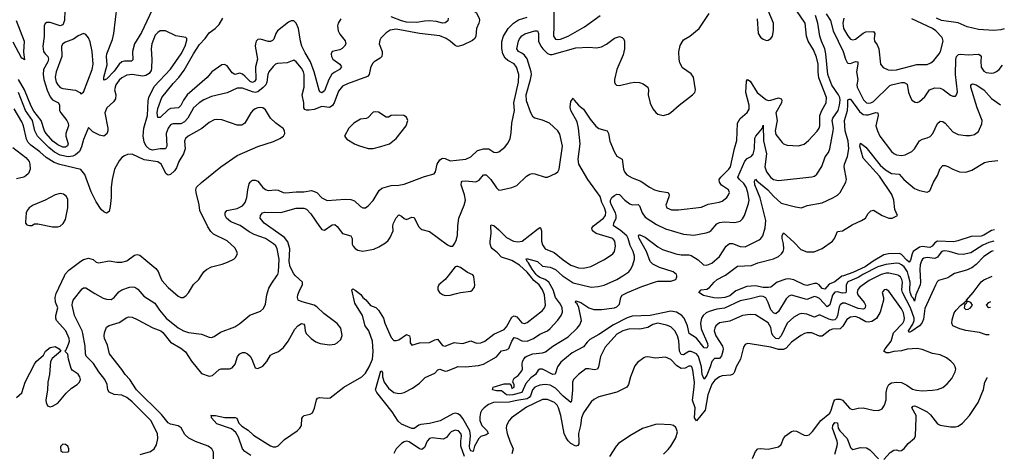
# Model space of a CAD drawing. Header units: inches. Extents: x 1694797 to 1849917, y 907313 to 1017959.
# Tile 603 of 656: x 1836594 to 1844271, y 928614 to 931998. Entities that reach past the tile are written whole.
import ezdxf

# ---------------------------------------------------------------- set-up
doc = ezdxf.new("R2010")
doc.units = ezdxf.units.IN
doc.header["$MEASUREMENT"] = 0
for name, color, linetype in [('B8932', 7, 'Continuous'), ('B8933', 7, 'Continuous'), ('B8942', 7, 'Continuous'), ('B8943', 7, 'Continuous')]:
    doc.layers.add(name, color=color, linetype=linetype)

msp = doc.modelspace()

# ---------------------------------------------------------------- linework, layer by layer
at = {"layer": 'B8932', "color": 5}
for points, elevation in [([(1836570, 929051), (1836610, 929086.8), (1836635.1, 929170), (1836710, 929311), (1836722.7, 929330), (1836779.3, 929380.7), (1836794, 929410), (1836830, 929441), (1836870, 929446.8), (1836901, 929430), (1836914, 929410), (1836847.1, 929352.9), (1836834.8, 929330), (1836824.9, 929230), (1836813.4, 929170), (1836810.4, 929110), (1836797.3, 929030), (1836799.1, 929010), (1836810, 928984.7), (1836830, 928976), (1836850, 928981), (1836890, 929006.8), (1836956.6, 929083.4), (1836998.4, 929121.6), (1837040.9, 929150), (1837059.6, 929170), (1837067, 929190), (1837063.7, 929210), (1837050, 929232.7), (1837003.2, 929263.2), (1836995.5, 929275.5), (1836974.5, 929350), (1836969, 929389), (1836946, 929410), (1836957.2, 929422.8), (1836975.3, 929464.7), (1836980.7, 929490), (1836978.4, 929510), (1836953, 929570), (1836880.5, 929650), (1836874.7, 929670), (1836876.3, 929690), (1836890.9, 929750), (1836872.7, 929792.7), (1836869.7, 929829.7), (1836877.7, 929862.3), (1836942.7, 930000)], 760), ([(1837533.9, 928606.1), (1837612.6, 928627.4), (1837642.7, 928650), (1837659.7, 928680.3), (1837671.3, 928728.7), (1837668.4, 928770), (1837617.1, 928870), (1837470, 929017), (1837430, 929049.8), (1837390, 929067.2), (1837330, 929073.5), (1837291.6, 929091.6), (1837279.7, 929110), (1837276.8, 929150), (1837256.5, 929190), (1837209.9, 929250), (1837170, 929315.7), (1837112.2, 929372.2), (1837106.2, 929390), (1837103.1, 929450), (1837087.2, 929550), (1837081.4, 929570), (1837021.8, 929690), (1837004, 929770), (1837004.1, 929790), (1837011.5, 929810), (1837081.3, 929898.7), (1837090, 929905.5), (1837110, 929904.5), (1837179.9, 929859.9), (1837245.1, 929825.1), (1837270, 929817.5), (1837305.9, 929814.1), (1837330, 929828.9), (1837366.7, 929873.3), (1837390, 929888.6), (1837450, 929910.1), (1837470, 929913.7), (1837491, 929911), (1837515.3, 929895.3), (1837561.1, 929841.1), (1837646.2, 929786.2), (1837682.7, 929730), (1837736.8, 929670), (1837830, 929592.5), (1837870, 929569.4), (1837910, 929555.7), (1838010, 929544.6), (1838070, 929520.3), (1838090, 929518.7), (1838110, 929525.3), (1838160.3, 929559.7), (1838270, 929602), (1838310, 929627.7), (1838387.2, 929692.8), (1838470, 929723.1), (1838495.5, 929744.5), (1838510, 929778), (1838521.3, 929850), (1838537.2, 929902.8), (1838558.4, 929941.6), (1838599, 930000)], 740), ([(1838103.8, 928570), (1838104.5, 928624.5), (1838090.4, 928650.4), (1838063, 928670), (1837965.2, 928705.2), (1837912.5, 928732.5), (1837881.6, 928761.6), (1837852.7, 928812.7), (1837830, 928829.1), (1837770, 928840.5), (1837750, 928852), (1837698.1, 928918.1), (1837505, 929110), (1837452.8, 929190), (1837415.1, 929230), (1837389.1, 929269.1), (1837293, 929390), (1837278.3, 929458.3), (1837256, 929510), (1837252.7, 929530), (1837253.6, 929553.6), (1837270, 929598.8), (1837290, 929611.3), (1837370, 929634.9), (1837430, 929674.9), (1837442, 929678), (1837470, 929675.3), (1837510, 929659.5), (1837632.8, 929592.8), (1837694.4, 929570), (1837710, 929557), (1837770, 929482.7), (1837850, 929434), (1837885.5, 929405.5), (1837933.6, 929333.6), (1838010, 929237.8), (1838070, 929216), (1838097.4, 929222.6), (1838150, 929268.7), (1838165.6, 929274.4), (1838230, 929272.9), (1838250, 929280.3), (1838272.4, 929310), (1838291.6, 929368.4), (1838309.6, 929390), (1838330, 929399.6), (1838350, 929400.8), (1838370, 929391.3), (1838390, 929372.9), (1838404.5, 929350), (1838430, 929280.7), (1838450, 929277.1), (1838490, 929295.3), (1838521.4, 929330), (1838550, 929378.9), (1838568.3, 929391.7), (1838612.1, 929407.9), (1838650, 929441.1), (1838685.7, 929490), (1838738, 929582), (1838762.7, 929610), (1838790, 929627.3), (1838810, 929621), (1838814.6, 929614.6), (1838819.5, 929570), (1838827, 929550), (1838866, 929510), (1838902.9, 929482.9), (1838936, 929470), (1839010, 929459.7), (1839050, 929465.3), (1839070, 929476.9), (1839096.6, 929503.4), (1839107.2, 929532.8), (1839096.3, 929590), (1839070, 929627.3), (1838965.2, 929705.2), (1838910, 929756.3), (1838889.3, 929770), (1838795.8, 929795.8), (1838766, 929810), (1838760.5, 929830), (1838762.7, 929850), (1838776.8, 929890), (1838797.4, 929930), (1838798.7, 929950), (1838745.3, 930000)], 720), ([(1837685.7, 930000), (1837702, 929962), (1837750, 929908.4), (1837830, 929840.7), (1837850, 929830.7), (1837869.3, 929830.7), (1837890, 929842.8), (1837910, 929866.8), (1837949.6, 929930.4), (1837990, 929970.7), (1838009.6, 930000)], 760), ([(1839934.5, 930000), (1839910.3, 929969.7), (1839862.8, 929930), (1839854, 929910), (1839854.8, 929890), (1839866.8, 929870), (1839890, 929853.4), (1839910, 929846.7), (1839950, 929848.8), (1840000, 929861.2)], 720), ([(1838396, 928596), (1838349.7, 928629.7), (1838330.4, 928650), (1838299.2, 928739.2), (1838277.8, 928777.8), (1838244.4, 928804.4), (1838130, 928844.3), (1838088.7, 928890), (1838087.8, 928907.8), (1838084, 928910), (1838121, 928910), (1838194.1, 928894.1), (1838274.7, 928894.7), (1838287.6, 928887.6), (1838303, 928850), (1838325.7, 928825.7), (1838373.7, 928793.7), (1838416.6, 928756.6), (1838550, 928673.4), (1838570, 928664.7), (1838590, 928663.6), (1838610, 928671.5), (1838658.4, 928721.6), (1838757.9, 928790), (1838777.2, 928810), (1838789.9, 928830), (1838794.3, 928885.7), (1838800.2, 928899.8), (1838810.7, 928909.3), (1838859.6, 928920.4), (1838877.4, 928930), (1838893.4, 928966.6), (1838907.6, 929032.4), (1838916.1, 929043.9), (1838930, 929050.2), (1838990, 929043.5), (1839013.3, 929046.7), (1839121.1, 929130), (1839262.2, 929210), (1839290, 929240.2), (1839319.4, 929290), (1839345.1, 929350), (1839349.9, 929409.9), (1839344.3, 929490), (1839315.7, 929570), (1839288.5, 929610), (1839267.4, 929690), (1839205.9, 929785.9), (1839183, 929890), (1839190, 929898.4), (1839210, 929888.5), (1839253.4, 929853.4), (1839270, 929830.4), (1839292.8, 929812.8), (1839330, 929768.5), (1839370, 929751.8), (1839390, 929730.4), (1839429.4, 929669.4), (1839440.9, 929630), (1839490, 929518.4), (1839510, 929494.9), (1839530, 929493.8), (1839550, 929500.2), (1839610, 929540.9), (1839632.3, 929530), (1839637.3, 929510), (1839637.1, 929477.1), (1839650, 929457.3), (1839710, 929476.9), (1839790, 929479.2), (1839830, 929500.6), (1839850, 929506), (1839890, 929454.9), (1839910, 929451.3), (1839982.4, 929477.6), (1840000, 929475.9)], 680), ([(1840000, 928925.3), (1839990, 928927.4), (1839970, 928922.7), (1839871.2, 928868.8), (1839790, 928847.1), (1839721.5, 928838.5), (1839706.5, 928833.5), (1839670, 928808), (1839650, 928807.9), (1839570, 928841.6), (1839543.9, 928863.9), (1839497.1, 928937.1), (1839377.1, 929090), (1839369, 929110), (1839410, 929258), (1839416.1, 929256.1), (1839421.3, 929241.3), (1839422.8, 929210), (1839434.8, 929170), (1839470, 929123.2), (1839510.5, 929090), (1839550, 929080.6), (1839570, 929083.5), (1839591.6, 929090), (1839656.8, 929123.2), (1839710, 929162.3), (1839754.2, 929205.8), (1839830, 929240.3), (1839853.5, 929266.5), (1839870, 929271.5), (1839910, 929256.3), (1839930, 929256.9), (1840000, 929287.7)], 660), ([(1840000, 928793.5), (1839990, 928795.7), (1839958.2, 928781.8), (1839943.9, 928770), (1839921.1, 928738.9), (1839895.3, 928724.7), (1839810, 928734.7), (1839789.1, 928730.9), (1839770, 928709.4), (1839750, 928659.7), (1839730, 928644.7), (1839710, 928649.8), (1839630, 928704.6), (1839610, 928709.8), (1839590, 928704.8), (1839570, 928690.7), (1839530, 928649.7), (1839510, 928612.2)], 680)]:
    msp.add_lwpolyline(points, dxfattribs=dict(at, elevation=elevation))
at = {"layer": 'B8932', "color": 5, "elevation": 760}
msp.add_lwpolyline([(1836930, 928686), (1836912.7, 928667.3), (1836914, 928630), (1836930, 928622), (1836970, 928624.7), (1836978, 928630), (1836978, 928650), (1836968, 928670), (1836950, 928682)], close=True, dxfattribs=at)
at = {"layer": 'B8933', "color": 5}
for points, elevation in [([(1836945.5, 932070), (1836941.8, 931990), (1836930, 931956.5), (1836910, 931950.5), (1836830, 931975.2), (1836805.1, 931974.9), (1836791.3, 931968.7), (1836785.4, 931950), (1836785.5, 931865.5), (1836775.2, 931790), (1836779.6, 931750), (1836791.9, 931730), (1836812.4, 931710), (1836818.4, 931690), (1836813.1, 931670), (1836779.9, 931610), (1836775.4, 931570), (1836781.5, 931530), (1836807.5, 931447.5), (1836830, 931394.7), (1836850, 931372.6), (1836894.9, 931350), (1836903.2, 931330), (1836904.4, 931290), (1836913.1, 931270), (1836962.1, 931210), (1836972.3, 931190), (1836973.2, 931170), (1836952.1, 931110), (1836953.3, 931090), (1836970.7, 931030), (1836966.3, 931013.7), (1836950, 931003.2), (1836930, 931003.7), (1836890, 931020.7), (1836853.1, 931050), (1836800.2, 931110), (1836788, 931130), (1836760.5, 931210), (1836704, 931284), (1836681.8, 931321.8), (1836631.9, 931450), (1836584.6, 931530)], 720), ([(1837626.8, 932073.2), (1837542.1, 931897.9), (1837489.7, 931810), (1837472.3, 931750), (1837475.3, 931684.7), (1837465.4, 931674.6), (1837410, 931674), (1837390, 931669.3), (1837370.1, 931649.9), (1837330, 931596.4), (1837270, 931533), (1837250, 931526), (1837249, 931550), (1837274.9, 931645.1), (1837269.6, 931710), (1837271.9, 931730), (1837316.3, 931843.7), (1837327, 931890), (1837352.5, 932107.5)], 720), ([(1836566.5, 931990), (1836628.7, 931830), (1836623.7, 931743.7), (1836630, 931684.2), (1836615.2, 931695.2), (1836610, 931694), (1836542.2, 931822.2)], 680), ([(1839096.9, 932003.1), (1839076.5, 931970), (1839071.1, 931948.9), (1839076.1, 931910), (1839090, 931883.9), (1839131.4, 931831.4), (1839135.2, 931810), (1839127.1, 931790), (1839108.3, 931771.7), (1839090, 931762.9), (1839030.6, 931750), (1839022.8, 931730), (1839025.2, 931710), (1839035.8, 931690), (1839090.1, 931650.1), (1839103.2, 931630), (1839087.6, 931610), (1839050, 931589.4), (1839028.6, 931571.4), (1839002.8, 931530), (1838970, 931443.1), (1838950, 931427.7), (1838935, 931435), (1838927.3, 931447.3), (1838889.4, 931590.6), (1838862.1, 931670), (1838819.3, 931739.3), (1838794.3, 931790), (1838783.2, 931830), (1838768.3, 931930), (1838750, 931969.8), (1838730, 931988.7), (1838710, 931988.7), (1838690, 931978.2), (1838603.5, 931910), (1838590, 931891.1), (1838574.8, 931845.2), (1838564.6, 931835.4), (1838550, 931828.1), (1838530, 931827.8), (1838470, 931844.9), (1838450, 931842), (1838438.4, 931830), (1838431.3, 931810), (1838430.6, 931790), (1838447.5, 931690), (1838432.9, 931630), (1838434.1, 931530), (1838425, 931515), (1838410, 931507.2), (1838390, 931514.5), (1838350, 931557.4), (1838330, 931573.5), (1838310, 931580.8), (1838270, 931570.6), (1838250, 931582.6), (1838210, 931637.7), (1838190, 931648.2), (1838170, 931646.5), (1838092.6, 931590), (1838054.4, 931545.6), (1837898.8, 931410), (1837869.7, 931370.3), (1837850, 931327.9), (1837832.1, 931310), (1837770, 931305.2), (1837750, 931295), (1837690, 931234.2), (1837670, 931234), (1837664.6, 931270), (1837670, 931304.4), (1837702.5, 931390), (1837790, 931499.1), (1837834.1, 931545.9), (1837875.8, 931604.2), (1837947.8, 931732.2), (1837996.4, 931803.6), (1838039.2, 931850), (1838070, 931895.3), (1838118.5, 931930), (1838150, 931960.8), (1838177.2, 932010)], 720), ([(1839935.6, 932010), (1839931.4, 931988.6), (1839910, 931973.2), (1839890.1, 931969.9), (1839842.9, 931982.9), (1839790, 931989.2), (1839750, 931986.9), (1839690, 931975.7), (1839610, 931977.3), (1839570, 931987.9), (1839490, 932018.8)], 720), ([(1840000, 931792), (1839990, 931795.3), (1839949.8, 931830), (1839918.7, 931850), (1839870, 931872), (1839710, 931891.1), (1839530, 931922.6), (1839482.9, 931917.1), (1839450, 931896.2), (1839410, 931854), (1839401.1, 931838.9), (1839396.9, 931810), (1839419.1, 931750), (1839420.8, 931730), (1839416, 931710), (1839403.4, 931696.6), (1839357.1, 931670), (1839345, 931655), (1839330, 931621.2), (1839318.8, 931570), (1839306.2, 931553.8), (1839150, 931498), (1839110, 931477.7), (1839080.1, 931439.9), (1839044.5, 931350), (1839032.1, 931327.9), (1839021, 931319), (1839010, 931313), (1838950, 931319.6), (1838890, 931295.8), (1838850.5, 931290.5), (1838830, 931290.7), (1838817.7, 931297.7), (1838809.2, 931310), (1838808.6, 931350), (1838795.7, 931410), (1838812.8, 931470), (1838811, 931570), (1838806.3, 931590), (1838790, 931620.4), (1838750, 931669.6), (1838730, 931681.6), (1838680.3, 931659.7), (1838603.7, 931656.3), (1838589.3, 931650.7), (1838570, 931633.3), (1838536.5, 931590), (1838529.5, 931570.5), (1838520.7, 931510), (1838512.7, 931490), (1838492.5, 931467.5), (1838450, 931434.5), (1838430, 931430.7), (1838410, 931434.6), (1838330, 931464.3), (1838290, 931462.2), (1838210, 931427.6), (1838090, 931398.6), (1838030, 931372.3), (1837992.6, 931350), (1837950, 931310.8), (1837905, 931230), (1837879.5, 931200.5), (1837850, 931183.7), (1837790, 931184.7), (1837778.8, 931181.2), (1837770, 931177.4), (1837750, 931151.9), (1837735.8, 931110), (1837739.7, 931010), (1837730.3, 930990), (1837690, 930990.6), (1837630, 930979.5), (1837606.4, 930986.4), (1837578.6, 931010), (1837563.6, 931043.6), (1837557.5, 931090), (1837561.5, 931150), (1837589.5, 931250), (1837595.4, 931364.6), (1837601.6, 931390), (1837643.2, 931476.8), (1837770, 931610.3), (1837852.8, 931730), (1837883.8, 931790), (1837897.4, 931837.4), (1837897, 931850), (1837890, 931858), (1837811.9, 931871.9), (1837730, 931909.7), (1837690, 931909.6), (1837670, 931898.7), (1837650, 931877), (1837623.2, 931810), (1837619.6, 931770), (1837624, 931690), (1837621.8, 931618.2), (1837618, 931602), (1837602.2, 931577.8), (1837577.5, 931562.5), (1837550, 931558), (1837470, 931569.9), (1837430, 931565.2), (1837390, 931543.4), (1837370, 931525.5), (1837344.3, 931490), (1837334, 931450), (1837343.3, 931410), (1837339.6, 931380.4), (1837323.9, 931356.1), (1837272.4, 931310), (1837256.6, 931270), (1837281.4, 931150), (1837281.1, 931130), (1837273.7, 931106.3), (1837250, 931089.7), (1837215.5, 931095.5), (1837163.5, 931123.5), (1837130, 931157.2), (1837090, 931063.7), (1837075.4, 931004.6), (1837061, 930970), (1837030, 930941.9), (1837006.8, 930933.2), (1836971.2, 930928.8), (1836910, 930941), (1836864.9, 930964.9), (1836820.3, 931000.3), (1836732.1, 931090), (1836711.6, 931130), (1836692.7, 931210), (1836639.3, 931290), (1836584, 931430)], 740), ([(1838009.6, 930000), (1838029.6, 930030), (1838050, 930047.7), (1838090, 930068.2), (1838171, 930089), (1838214.9, 930105.1), (1838262.7, 930130), (1838277.2, 930142.8), (1838291.3, 930170), (1838286.3, 930190), (1838270, 930216.9), (1838210, 930271.2), (1838105.3, 930325.3), (1838084.1, 930344.1), (1838060.2, 930380.2), (1837998.9, 930510), (1837993.5, 930553.5), (1837968.3, 930650), (1837968.2, 930670), (1837973.3, 930690), (1838010, 930728.5), (1838162.4, 930850), (1838290, 930938.5), (1838450, 931007.9), (1838572.1, 931047.9), (1838621.2, 931070), (1838649.3, 931090), (1838660.9, 931110), (1838658, 931130), (1838647.7, 931147.7), (1838591, 931191), (1838550, 931229.6), (1838510, 931294.5), (1838490, 931309.6), (1838470, 931312.8), (1838450, 931311.1), (1838430, 931303), (1838410, 931287.6), (1838396.5, 931270), (1838350.2, 931189.8), (1838325.1, 931174.9), (1838290, 931173.3), (1838170, 931216), (1838130, 931219.2), (1838110, 931215.6), (1838070, 931195.1), (1838012.5, 931147.5), (1837908, 931090), (1837886.4, 931070), (1837878.7, 931050), (1837882.8, 930990), (1837871.7, 930950), (1837835.4, 930890), (1837817.5, 930842.5), (1837800.7, 930819.3), (1837770, 930789.8), (1837750, 930784.8), (1837735.2, 930795.2), (1837697, 930870), (1837670, 930889.2), (1837562.9, 930902.9), (1837470, 930948.2), (1837433.3, 930946.7), (1837410, 930936.3), (1837390, 930922.4), (1837370, 930896.3), (1837334, 930830), (1837315.1, 930750), (1837306.4, 930690), (1837307.4, 930610), (1837300.3, 930539.7), (1837290, 930502), (1837270, 930489), (1837250, 930497.2), (1837230, 930517.2), (1837190, 930576), (1837150, 930654.5), (1837100.5, 930790), (1837070, 930829.8), (1836907.3, 930867.3), (1836862.4, 930882.4), (1836801.1, 930921.1), (1836750, 930966.6), (1836679.2, 931019.2), (1836660.3, 931040.3), (1836645.8, 931065.8), (1836622.2, 931170), (1836610, 931201.5), (1836550, 931302)], 760), ([(1836540.5, 931000.5), (1836641.8, 930921.8), (1836666.3, 930890), (1836672.9, 930870), (1836676.5, 930830), (1836661.8, 930798.2), (1836641.1, 930778.9), (1836626, 930770), (1836570, 930756.4)], 760), ([(1838599, 930000), (1838606, 930010), (1838612.7, 930030), (1838616.2, 930130), (1838602.1, 930210), (1838590, 930233.2), (1838572.4, 930250), (1838510, 930289.3), (1838421.3, 930321.3), (1838382.7, 930342.7), (1838312.1, 930392.1), (1838239.5, 930419.5), (1838205.1, 930450), (1838196.4, 930470), (1838194.7, 930490), (1838209.2, 930510), (1838290, 930525.3), (1838330, 930545.7), (1838341.9, 930558.1), (1838350.4, 930570), (1838363.7, 930610), (1838371.3, 930670), (1838384, 930716), (1838390, 930730.3), (1838400.6, 930739.4), (1838410, 930745.5), (1838430, 930745.5), (1838450, 930736.5), (1838490, 930687.8), (1838510, 930671.4), (1838530, 930665.8), (1838590, 930671.1), (1838610, 930667.1), (1838648.8, 930648.8), (1838666.7, 930646.7), (1838750, 930655.5), (1838810, 930654.8), (1838870, 930665.1), (1838909.6, 930649.6), (1838950, 930608.9), (1838990, 930585.8), (1839130, 930597.8), (1839175.6, 930595.6), (1839204.4, 930584.4), (1839250, 930539.1), (1839270, 930530.7), (1839290, 930530.7), (1839310, 930544), (1839350, 930587.3), (1839395.8, 930664.2), (1839417.6, 930682.4), (1839490, 930704.6), (1839550, 930707.6), (1839590, 930715.3), (1839750, 930774), (1839825.4, 930794.6), (1839835.6, 930810), (1839848, 930870), (1839870, 930903.1), (1839890, 930916), (1839910, 930915.6), (1839950, 930896.9), (1840000, 930901.8)], 740), ([(1838745.3, 930000), (1838730, 930014.4), (1838701.6, 930070), (1838695.4, 930110), (1838699.4, 930210), (1838684.8, 930264.8), (1838657.2, 930297.2), (1838498.9, 930410), (1838469.7, 930450), (1838472, 930470), (1838486.6, 930490), (1838505.3, 930494.7), (1838630, 930491.9), (1838750, 930528.2), (1838810, 930526.5), (1838830, 930518), (1838863.7, 930483.7), (1838930, 930383.9), (1838950, 930361.3), (1838970, 930356.5), (1839030, 930397.2), (1839050, 930398.8), (1839070, 930384.4), (1839110.2, 930330), (1839175.8, 930310), (1839186.2, 930290), (1839185.4, 930245.4), (1839192.5, 930230), (1839210, 930212.5), (1839230, 930198.3), (1839270, 930192.7), (1839353.9, 930206.1), (1839395, 930225), (1839444.6, 930255.4), (1839466, 930274), (1839482.6, 930297.4), (1839504.5, 930350), (1839502.4, 930390), (1839507.1, 930410), (1839530, 930452), (1839550, 930474.3), (1839570, 930465.2), (1839590, 930446.2), (1839610, 930439.7), (1839650, 930457.2), (1839670, 930453.4), (1839703.6, 930383.6), (1839714.8, 930370), (1839730, 930360.5), (1839790, 930345.5), (1839930, 930240.7), (1839950, 930230.8), (1839970, 930231), (1839987.2, 930252.8), (1839998.3, 930281.7), (1840000, 930288.3)], 720), ([(1836942.7, 930000), (1836948.2, 930011.8), (1836978, 930042), (1837070, 930114.6), (1837090, 930126.5), (1837130, 930137), (1837165.3, 930125.3), (1837190, 930105.5), (1837210, 930101.6), (1837290, 930116.5), (1837350, 930105.3), (1837390, 930104.9), (1837430, 930117.1), (1837490, 930159.3), (1837510, 930164.4), (1837530, 930159.3), (1837655.6, 930055.6), (1837672, 930032), (1837685.7, 930000)], 760), ([(1840000, 930070.9), (1839990, 930069.2), (1839934.5, 930000)], 720)]:
    msp.add_lwpolyline(points, dxfattribs=dict(at, elevation=elevation))
for points, elevation in [([(1837090, 931889.4), (1837050, 931871.8), (1837013.5, 931846.5), (1836950, 931822.7), (1836928.7, 931810), (1836920.3, 931790), (1836923.3, 931710), (1836877, 931590), (1836868.9, 931550), (1836878.6, 931510), (1836890, 931489.1), (1836910, 931468.5), (1836930, 931460.2), (1837028, 931448), (1837062, 931430), (1837070, 931418.8), (1837090, 931430.8), (1837157.6, 931610), (1837165.2, 931650), (1837159.8, 931750), (1837144, 931824), (1837130, 931855.1), (1837110, 931882.7)], 740), ([(1839370, 931279.3), (1839350, 931275.1), (1839307.5, 931232.5), (1839294, 931226), (1839250, 931220.9), (1839198.8, 931190), (1839158.8, 931150), (1839126.8, 931090), (1839144.5, 931064.5), (1839204.7, 931030), (1839235.8, 931015.8), (1839310, 930993.7), (1839350, 930993.4), (1839410, 931008), (1839478, 931030), (1839527.8, 931070), (1839606, 931170), (1839619, 931210), (1839610, 931238), (1839589, 931249), (1839530, 931253.2), (1839490.8, 931249.2), (1839470, 931237.2), (1839450, 931236), (1839390, 931276)], 760), ([(1836910, 930640.5), (1836870, 930631.5), (1836791.3, 930588.7), (1836699.1, 930550), (1836667.7, 930530), (1836650.6, 930510), (1836643, 930490), (1836638, 930418), (1836638, 930410), (1836650, 930398), (1836670, 930391.3), (1836688.4, 930391.6), (1836710, 930404.7), (1836734, 930406), (1836850, 930380.5), (1836890, 930381.6), (1836910, 930387.7), (1836933.6, 930406.4), (1836950, 930438.8), (1836969.7, 930530), (1836970, 930595.3), (1836958.3, 930618.3), (1836935.4, 930635.4)], 780)]:
    msp.add_lwpolyline(points, close=True, dxfattribs=dict(at, elevation=elevation))
at = {"layer": 'B8942', "color": 5}
for points, elevation in [([(1840000, 929861.2), (1840030, 929868.7), (1840110, 929880.3), (1840124.5, 929890), (1840139.7, 929910), (1840143.5, 929930), (1840135.4, 929990), (1840131.2, 930000)], 720), ([(1843290.1, 930000), (1843216.6, 929963.4), (1843143, 929910), (1843128.3, 929891.7), (1843123.6, 929870), (1843128.7, 929850), (1843178, 929790), (1843188.3, 929770), (1843186.8, 929750), (1843178, 929742), (1843170, 929738.1), (1843130, 929744.1), (1843030, 929784.5), (1843010, 929784.9), (1842990, 929772.6), (1842982.3, 929757.7), (1842969.4, 929690), (1842961.2, 929670), (1842950, 929656.4), (1842930, 929653.9), (1842902.1, 929662.1), (1842830, 929696), (1842790, 929675.5), (1842730, 929699.9), (1842690, 929704.3), (1842670, 929701), (1842630, 929677.8), (1842578.2, 929630), (1842530, 929530.7), (1842510, 929506.2), (1842490, 929510.4), (1842467.5, 929530), (1842457.5, 929550), (1842450, 929595.1), (1842430, 929632.3), (1842330, 929694.5), (1842290, 929696.5), (1842230, 929689.1), (1842130, 929646), (1842050, 929632.6), (1842022.6, 929610), (1842012.6, 929590), (1842009.5, 929570), (1842020.1, 929530), (1842073.9, 929450), (1842077.9, 929430), (1842075.3, 929410), (1842064.3, 929375.7), (1842050, 929354), (1842010, 929353.7), (1841990.2, 929330), (1841978.3, 929290), (1841950, 929224.1), (1841930, 929194), (1841913.7, 929230), (1841910, 929290), (1841885.6, 929370), (1841870, 929390.8), (1841830, 929409.5), (1841810, 929409.5), (1841770, 929383.2), (1841750, 929384.5), (1841737.8, 929410), (1841732.3, 929492.3), (1841723.4, 929530), (1841701, 929570), (1841670, 929600.7), (1841635.4, 929615.4), (1841570, 929629.3), (1841530, 929618.8), (1841490, 929595.6), (1841430, 929581.7), (1841350, 929586), (1841295.3, 929570), (1841250, 929544.2), (1841158.4, 929441.6), (1841122.2, 929370), (1841107.2, 929290), (1841099.1, 929270), (1841075.1, 929264.9), (1841030, 929274), (1841007.8, 929272.2), (1840950, 929229.7), (1840910.3, 929190), (1840903, 929170), (1840902.9, 929110), (1840895.3, 929024.7), (1840890, 929009.7), (1840830, 929060.8), (1840770, 929121.9), (1840730, 929145.2), (1840690, 929151.4), (1840650, 929145.5), (1840609.5, 929130), (1840591.4, 929108.6), (1840576.4, 929063.6), (1840566.8, 929050), (1840550, 929038.1), (1840470, 929027.1), (1840410, 929012.1), (1840287.3, 929010), (1840250, 928996), (1840214.6, 928970), (1840196.5, 928950), (1840187.3, 928930), (1840180.8, 928899.2), (1840182.2, 928870), (1840197.5, 928830), (1840237.3, 928790), (1840245.8, 928770), (1840230, 928759.1), (1840190, 928746.1), (1840173, 928730), (1840139.9, 928670), (1840130, 928628), (1840110, 928634.6), (1840103.5, 928650), (1840101.5, 928670), (1840109.4, 928750), (1840102.2, 928790), (1840050, 928885), (1840030, 928908.6), (1840010, 928923.2), (1840000, 928925.3)], 660), ([(1840000, 929287.7), (1840010, 929292.1), (1840068.5, 929288.5), (1840170, 929300.2), (1840209.1, 929310.9), (1840310, 929368.3), (1840350, 929414), (1840390, 929422.2), (1840408.6, 929431.4), (1840430.8, 929489.2), (1840450, 929517.1), (1840470, 929513.6), (1840510, 929490.7), (1840550, 929490.1), (1840599.1, 929510), (1840650, 929544.3), (1840708, 929570), (1840730, 929588), (1840790, 929652.9), (1840815.5, 929690), (1840825.7, 929714.3), (1840823.8, 929750), (1840810, 929777.3), (1840770, 929829.8), (1840752.8, 929890), (1840719.2, 929950), (1840691.5, 929971.5), (1840650, 929984.8), (1840632, 930000)], 660), ([(1840000, 929475.9), (1840050, 929471), (1840110, 929491.9), (1840154.9, 929474.9), (1840190, 929475), (1840219.2, 929490), (1840290, 929543), (1840370, 929581.3), (1840390, 929601.5), (1840430, 929676.1), (1840450, 929686.1), (1840470, 929680.2), (1840510, 929631.8), (1840530, 929626.4), (1840550, 929635), (1840670, 929727.6), (1840686.6, 929750), (1840692.3, 929770), (1840686.2, 929850), (1840669, 929890), (1840643.2, 929930), (1840603.3, 929963.3), (1840572.7, 930000)], 680), ([(1843152.8, 930000), (1843130, 929985.4), (1843050, 929952.2), (1843037.3, 929930), (1843038.6, 929881.4), (1843034.3, 929865.7), (1843010, 929864.9), (1842970, 929874.1), (1842949.4, 929870.6), (1842930, 929847.9), (1842910, 929772.2), (1842890, 929757.5), (1842830, 929821.1), (1842810, 929832.5), (1842790, 929836.5), (1842730, 929813.6), (1842610, 929847), (1842590, 929840.9), (1842570, 929820.4), (1842510, 929720.4), (1842490, 929702.2), (1842470, 929709.9), (1842450, 929733.3), (1842429.9, 929790), (1842410, 929827.7), (1842390, 929838.5), (1842370, 929839.6), (1842290, 929818.3), (1842210, 929804.4), (1842090, 929747.5), (1842030, 929739.9), (1841970, 929721.7), (1841946, 929710), (1841923.3, 929690), (1841910, 929668.3), (1841900.5, 929630), (1841905.9, 929585.9), (1841955.4, 929470), (1841959.3, 929450), (1841950, 929434), (1841930, 929437.7), (1841871.6, 929511.6), (1841813.3, 929550), (1841799.2, 929610), (1841773.7, 929670), (1841757, 929690), (1841714.5, 929714.5), (1841670, 929723.4), (1841509, 929689), (1841370, 929684.8), (1841328.7, 929671.3), (1841223.9, 929616.1), (1841110, 929540.7), (1841038.1, 929501.9), (1841017.8, 929482.2), (1840990, 929443.9), (1840902.1, 929397.9), (1840813.4, 929326.6), (1840786.7, 929290), (1840768.6, 929231.4), (1840750, 929229.9), (1840670, 929269.8), (1840650, 929271.2), (1840636.9, 929263.1), (1840616.1, 929230), (1840578, 929202), (1840540.1, 929159.9), (1840510, 929089.9), (1840439.5, 929070), (1840410, 929067), (1840390, 929071.1), (1840350, 929100.5), (1840310, 929102), (1840279, 929110), (1840286, 929130), (1840370, 929155.3), (1840415.5, 929155.5), (1840424.5, 929144.5), (1840430, 929121), (1840448, 929130), (1840448, 929150), (1840439, 929170), (1840442.7, 929190), (1840450, 929201), (1840479.3, 929220.7), (1840510, 929258.8), (1840514.3, 929270), (1840510.8, 929310), (1840515, 929330), (1840523.4, 929350), (1840535.6, 929364.4), (1840547, 929373), (1840593.6, 929390), (1840670, 929397.6), (1840694.5, 929405.5), (1840750.9, 929450), (1840870, 929524.1), (1840940.7, 929590), (1840962, 929618), (1840972.8, 929650), (1840952.1, 929752.1), (1840939.9, 929779.9), (1840927.8, 929790), (1840930, 929804.7), (1840970, 929791.8), (1841030, 929749.1), (1841070, 929736.9), (1841130, 929736.3), (1841230, 929748.2), (1841250, 929757.1), (1841270, 929778), (1841280.3, 929830), (1841291.7, 929848.3), (1841332.8, 929870), (1841443.9, 929916.1), (1841551.7, 929951.7), (1841570, 929956.5), (1841670, 929956.5), (1841709.7, 929970.3), (1841718.5, 929990), (1841716.1, 930000)], 640), ([(1840826.3, 930000), (1840830, 929996.7), (1840910, 929945), (1841048.9, 929911.1), (1841105, 929915), (1841150, 929927.5), (1841250, 929970.2), (1841295.9, 930000)], 660), ([(1843016.9, 930000), (1843004.2, 929995.8), (1842950, 929952.9), (1842904.7, 929935.3), (1842870, 929895.9), (1842850, 929900.9), (1842827.6, 929927.6), (1842810, 929938.2), (1842790, 929939.6), (1842730, 929923.9), (1842710, 929927.7), (1842630, 929967.5), (1842590, 929976.6), (1842565.8, 929974.2), (1842499.5, 929950), (1842450, 929910.7), (1842433.1, 929906.9), (1842390, 929907.1), (1842330, 929921.1), (1842263.8, 929916.2), (1842178, 929882), (1842130, 929842.6), (1842091.3, 929830), (1842043.9, 929823.9), (1842006.5, 929826.5), (1841925.6, 929845.6), (1841889.3, 929869.3), (1841908, 929890), (1841950, 929896), (1841971.9, 929908.1), (1842007.7, 929950), (1842031.1, 929970), (1842087.2, 930000)], 620), ([(1843854.8, 930000), (1843830, 929984.4), (1843758.4, 929961.6), (1843747.8, 929952.2), (1843733.1, 929926.9), (1843650, 929743), (1843639.7, 929660.3), (1843627.4, 929630), (1843610.3, 929609.7), (1843550, 929566.1), (1843530, 929557.8), (1843522.8, 929570), (1843558.5, 929621.5), (1843568.1, 929650), (1843568.7, 929670), (1843540.1, 929750), (1843476.1, 929870), (1843472.5, 929890), (1843475.8, 929950), (1843472, 929970), (1843460.8, 929990), (1843448.6, 930000)], 660), ([(1843614.4, 930000), (1843618, 929950), (1843614, 929930), (1843580.8, 929850), (1843570, 929802.2), (1843562, 929822), (1843550, 929835.5), (1843537.3, 929870), (1843533.7, 929890), (1843537, 929950), (1843524.2, 930000)], 640), ([(1844153.1, 929539.7), (1844130, 929538), (1844077.4, 929557.4), (1843970, 929571.9), (1843925, 929585), (1843869.7, 929610), (1843860.4, 929630), (1843863.5, 929656.5), (1843880.5, 929710), (1843894.3, 929730), (1843930, 929767), (1843950, 929783.8), (1843957, 929783), (1843958, 929790), (1843970, 929800.5), (1843979.5, 929800.5), (1843975.8, 929810), (1844028.6, 929870), (1844089, 929951), (1844111.4, 929968.6), (1844170, 929993.7), (1844174.9, 929996.4)], 660), ([(1842306.1, 928573.9), (1842330, 928628.7), (1842350, 928649.1), (1842370, 928651.9), (1842430, 928647.1), (1842510, 928664), (1842530, 928682.4), (1842549.8, 928730), (1842564.2, 928750), (1842610, 928784), (1842630, 928788.9), (1842650, 928787), (1842710, 928756.5), (1842730, 928753.7), (1842750, 928759.5), (1842775.7, 928784.3), (1842840.3, 928870), (1842910, 928927.8), (1842921.8, 928950), (1842941.2, 929018.8), (1842949.3, 929030.7), (1842963.2, 929036.8), (1842990, 929037.2), (1843010, 929028.1), (1843065, 928965), (1843078, 928958), (1843090, 928955), (1843130, 928966), (1843170, 928969), (1843248.2, 928951.8), (1843290, 928948.7), (1843317.5, 928962.5), (1843337.6, 928990), (1843348.5, 929031.5), (1843348.8, 929090), (1843356.1, 929123.9), (1843368.9, 929151.1), (1843390, 929163.1), (1843430, 929170.4), (1843470, 929165.5), (1843510, 929147.2), (1843555.9, 929115.9), (1843586.3, 929106.3), (1843630, 929102.5), (1843710, 929106.8), (1843750, 929112.5), (1843791.5, 929128.5), (1843824.7, 929155.3), (1843860.9, 929199.1), (1843887.8, 929250), (1843892, 929270), (1843888.6, 929290), (1843877.7, 929310), (1843854.4, 929334.4), (1843818.8, 929358.8), (1843770, 929383.2), (1843710, 929394), (1843630, 929423.1), (1843590, 929431.6), (1843514.2, 929425.8), (1843470, 929414), (1843410, 929408), (1843370, 929398.9), (1843350, 929397.7), (1843331.6, 929410), (1843342, 929430), (1843388.9, 929490), (1843405.3, 929554.7), (1843478.6, 929630), (1843488.9, 929650), (1843491.9, 929670), (1843485, 929710), (1843470, 929740.9), (1843370, 929878.4), (1843350, 929891.2), (1843334, 929890), (1843317.3, 929870), (1843327.6, 929830), (1843328.1, 929810), (1843303.8, 929716.2), (1843272.8, 929667.2), (1843238.3, 929641.7), (1843210, 929637.3), (1843190, 929641.4), (1843140.8, 929670), (1843110, 929680.7), (1843070, 929677.6), (1843042.1, 929657.9), (1843012.7, 929607.3), (1842990, 929586.7), (1842930, 929582.2), (1842910, 929575.2), (1842850, 929528.2), (1842830, 929529.4), (1842770, 929553.9), (1842730, 929554.3), (1842711.8, 929548.2), (1842685.2, 929534.8), (1842610, 929481.1), (1842570, 929433.6), (1842550, 929423.3), (1842510, 929424.5), (1842450, 929442), (1842290, 929469.7), (1842268.8, 929471.2), (1842250, 929463.7), (1842237.7, 929442.3), (1842213, 929350), (1842179.7, 929290), (1842167.8, 929250), (1842160.5, 929239.5), (1842150.8, 929229.2), (1842135.5, 929224.5), (1842070, 929218.2), (1842050, 929211.2), (1842014.1, 929185.9), (1841990, 929154.6), (1841959.5, 929070), (1841937.6, 928950), (1841870, 928867.2), (1841856.2, 928890), (1841858.9, 928970), (1841839.5, 929030), (1841853.6, 929130), (1841854.9, 929170), (1841843.2, 929263.2), (1841833.6, 929290), (1841830, 929295.1), (1841810, 929294), (1841782.2, 929277.8), (1841750, 929275.5), (1841716.2, 929296.2), (1841670, 929347.2), (1841630, 929364.4), (1841550, 929357.2), (1841490, 929366), (1841470, 929364.5), (1841460.7, 929359.3), (1841410, 929321.6), (1841390, 929297), (1841354.7, 929210), (1841340.2, 929150), (1841327.6, 929130), (1841250, 929091.6), (1841110, 929054), (1841070, 929033.1), (1841050, 929016.4), (1840990.2, 928930), (1840973.6, 928890), (1840965.5, 928830), (1840950.1, 928770), (1840954.2, 928705.8), (1840952.5, 928687.5), (1840945.4, 928674.6), (1840930, 928669.9), (1840890, 928691.1), (1840870, 928710.5), (1840855, 928735), (1840839.9, 928770), (1840813.2, 928910), (1840795.8, 928970), (1840785, 928990), (1840764.5, 929010), (1840710, 929035.4), (1840670, 929034.3), (1840546.4, 928973.6), (1840428, 928890), (1840410.1, 928869.9), (1840390.2, 928830), (1840387.6, 928810), (1840395.4, 928770), (1840414.1, 928710), (1840442, 928650), (1840430, 928610)], 680), ([(1844163, 929752.2), (1844150, 929749), (1844131.7, 929770), (1844150, 929790.1), (1844165.1, 929798.8)], 640), ([(1843330, 928564.9), (1843380.1, 928619.9), (1843410, 928639.1), (1843430, 928640.5), (1843450, 928633), (1843470, 928635.5), (1843490, 928650.7), (1843520.5, 928690), (1843570, 928732.7), (1843577.1, 928750), (1843584.5, 928890), (1843582, 928910), (1843549.8, 928970), (1843558.7, 928981.3), (1843570, 928984.4), (1843590, 928978.2), (1843670, 928937.6), (1843694.6, 928914.6), (1843750, 928845.5), (1843770, 928834.9), (1843850, 928820.4), (1843890, 928820.4), (1843910, 928826.4), (1843945.1, 928850), (1843998.7, 928910), (1844067.6, 929010), (1844107, 929113), (1844118.2, 929170), (1844135.7, 929204.3), (1844137.6, 929206.5)], 660), ([(1841612.4, 928607.6), (1841650, 928642.8), (1841670, 928669.1), (1841710, 928735.3), (1841721.9, 928781.9), (1841710, 928816), (1841690.5, 928830.5), (1841670, 928836.5), (1841570, 928841), (1841550, 928839.7), (1841450, 928808.2), (1841350, 928749.7), (1841263.1, 928690), (1841244.6, 928670), (1841193, 928590)], 720), ([(1842950, 928608.2), (1842967.8, 928672.2), (1842970.3, 928690), (1842966.2, 928710), (1842930.5, 928810), (1842933.4, 928830), (1842950, 928855.5), (1842970, 928851.3), (1842975.3, 928810), (1842989, 928789), (1843044.6, 928730), (1843070, 928660.4), (1843075.5, 928655.5), (1843090, 928645.3), (1843150, 928658.8), (1843196.2, 928656.2), (1843222.5, 928642.5), (1843290, 928570.6)], 660), ([(1840062, 928590), (1840032.8, 928670), (1840031.9, 928708.1), (1840037.5, 928750), (1840034, 928770), (1840016, 928790), (1840000, 928793.5)], 680)]:
    msp.add_lwpolyline(points, dxfattribs=dict(at, elevation=elevation))
at = {"layer": 'B8942', "color": 5, "elevation": 660}
msp.add_lwpolyline([(1843990, 929799.8), (1843980.2, 929799.8), (1843970, 929778), (1843963, 929777), (1843958.7, 929750), (1843970, 929737.6), (1843990, 929738.9), (1844007.1, 929750), (1844021.8, 929770), (1844009.8, 929789.8)], close=True, dxfattribs=at)
at = {"layer": 'B8943', "color": 5}
for points, elevation in [([(1840000, 932304.3), (1840010, 932304.7), (1840038.5, 932290), (1840050.2, 932270), (1840053.8, 932250), (1840042.7, 932170), (1840047.1, 932150), (1840110, 932081.2), (1840152.8, 932052.8), (1840175, 932010), (1840177.7, 931990), (1840174.3, 931970), (1840156, 931930), (1840149.3, 931870), (1840141.8, 931850), (1840124.8, 931835.2), (1840050, 931799), (1840010, 931788.7), (1840000, 931792)], 740), ([(1840572.7, 930000), (1840550, 930027.2), (1840490, 930082.6), (1840430, 930118.8), (1840350, 930144.7), (1840318.9, 930178.9), (1840279.2, 930210), (1840270, 930223.5), (1840261.7, 930250), (1840261.5, 930270), (1840270.6, 930330), (1840266, 930390), (1840270, 930397), (1840290, 930390.9), (1840330, 930357.8), (1840390, 930296.9), (1840443.1, 930270), (1840476.3, 930263.7), (1840510.7, 930269.3), (1840630, 930362.8), (1840650, 930375.8), (1840654.3, 930374.3), (1840661.6, 930350), (1840661, 930270), (1840670, 930240.8), (1840690, 930210.2), (1840760.2, 930180.2), (1840830, 930123), (1840890, 930082.7), (1840950, 930062), (1840990, 930058), (1841047.8, 930072.2), (1841154.2, 930125.8), (1841218, 930170), (1841230.8, 930190), (1841238.9, 930230), (1841234, 930270), (1841218.2, 930290), (1841089.2, 930329.2), (1841058.7, 930350), (1841055, 930370), (1841068.4, 930390), (1841146.1, 930450), (1841160.7, 930470), (1841163.3, 930496.7), (1841154.3, 930530), (1841131.6, 930570), (1841118.6, 930618.6), (1841024.5, 930750), (1840953.7, 930870), (1840948.9, 930910), (1840964.2, 931030), (1840951.7, 931151.7), (1840940.3, 931200.3), (1840890.8, 931290), (1840885.9, 931314.1), (1840890, 931358), (1840910, 931384.7), (1840917.3, 931370), (1840951, 931331), (1840990, 931300.7), (1841041, 931221), (1841085.8, 931165.8), (1841110, 931148.1), (1841174, 931130), (1841183.5, 931110), (1841195.9, 931050), (1841228.3, 930968.3), (1841250, 930932.9), (1841290.1, 930910), (1841302.1, 930830), (1841310.1, 930810.1), (1841328, 930788), (1841370, 930763), (1841437.5, 930737.5), (1841503.1, 930690), (1841543, 930670), (1841578.9, 930658.9), (1841650.4, 930650), (1841658.3, 930630), (1841655.8, 930615.8), (1841632.4, 930550), (1841640.5, 930530), (1841674.8, 930514.8), (1841730, 930514), (1841910, 930536.1), (1841962.4, 930557.6), (1842046.3, 930573.7), (1842070, 930582.4), (1842106.6, 930610), (1842121.1, 930630), (1842126.9, 930650), (1842119.7, 930670), (1842066, 930706), (1842049.9, 930730), (1842047.2, 930750), (1842059.8, 930770), (1842123.7, 930830), (1842134.9, 930850), (1842166.6, 930993.4), (1842186.1, 931053.9), (1842189.9, 931190.1), (1842210, 931225.7), (1842265.8, 931274.2), (1842280.8, 931299.2), (1842282.1, 931330), (1842256.2, 931430), (1842261.7, 931518.3), (1842268.1, 931531.9), (1842290, 931519), (1842343.9, 931430), (1842410, 931375.1), (1842430, 931368), (1842450, 931368.4), (1842510, 931387.1), (1842530, 931381.3), (1842535.2, 931370), (1842534.3, 931350), (1842488.3, 931270), (1842499.6, 931210), (1842483.7, 931130), (1842490, 931102.4), (1842539.1, 931039.1), (1842550, 931028.9), (1842577.4, 931017.4), (1842666.5, 931013.5), (1842710, 931027.6), (1842744.9, 931055.1), (1842811.9, 931128.1), (1842826.6, 931150), (1842832.7, 931170), (1842832.9, 931250), (1842848.4, 931290), (1842882, 931350), (1842884, 931390), (1842824.7, 931544.7), (1842818.1, 931590), (1842818.4, 931650), (1842805.5, 931705.5), (1842781.7, 931761.7), (1842742.3, 931830), (1842727.7, 931870), (1842717.2, 931970), (1842650, 932068.2)], 680), ([(1840757.1, 932077.1), (1840759.2, 931950), (1840754.6, 931870), (1840770, 931846), (1840790, 931842.4), (1840810, 931845.8), (1840870, 931870.2), (1840996.9, 931943.1), (1841120.5, 932030)], 740), ([(1842343.2, 932003.2), (1842350.6, 931890), (1842370, 931862), (1842390, 931845.5), (1842415.9, 931835.9), (1842430, 931837.1), (1842449.3, 931850), (1842462, 931870), (1842470, 931914), (1842469.7, 931969.7), (1842429.6, 932070)], 720), ([(1840000, 930288.3), (1840006.3, 930313.7), (1840008.6, 930390), (1840018.5, 930450), (1840059.9, 930550), (1840069.9, 930590), (1840062.5, 930630), (1840034.5, 930710), (1840037.4, 930730), (1840043.5, 930736.5), (1840070, 930741.3), (1840150, 930732), (1840175.6, 930744.4), (1840210, 930787.2), (1840230, 930787.6), (1840266.6, 930750), (1840310, 930684.9), (1840330, 930668.7), (1840350, 930670.3), (1840430, 930687.6), (1840470, 930704.9), (1840544.5, 930775.5), (1840570, 930793), (1840590, 930797.1), (1840610, 930794.6), (1840690, 930768), (1840710, 930767.8), (1840770, 930796.5), (1840788.4, 930811.6), (1840798.9, 930830), (1840826.7, 931010), (1840804.2, 931104.2), (1840790, 931130.9), (1840724.4, 931190), (1840670, 931214), (1840610, 931228.4), (1840598, 931238), (1840578.2, 931270), (1840543.9, 931363.9), (1840541.5, 931410), (1840576.1, 931530), (1840582.8, 931570), (1840581.5, 931590), (1840550, 931691.8), (1840530, 931721.2), (1840510, 931737.2), (1840481.8, 931750), (1840470.5, 931770), (1840482.9, 931830), (1840491.3, 931848.7), (1840510, 931871.6), (1840532.5, 931887.5), (1840610, 931909.5), (1840630.1, 931910.1), (1840639.3, 931890), (1840637.5, 931830), (1840657.1, 931790), (1840671.4, 931770), (1840710, 931735), (1840730, 931727), (1840746.4, 931726.4), (1840930, 931779), (1841030, 931783.6), (1841090, 931778.5), (1841130, 931786.7), (1841170, 931806.5), (1841230, 931853.8), (1841270, 931865.5), (1841290, 931859.5), (1841304.5, 931844.5), (1841310.2, 931830.2), (1841310.2, 931770.2), (1841297.8, 931722.2), (1841249.2, 931610), (1841232.2, 931530), (1841230.5, 931510), (1841236.7, 931496.7), (1841247.1, 931487.1), (1841270, 931483.7), (1841354.8, 931505.2), (1841390, 931509.5), (1841426.2, 931506.2), (1841455.9, 931495.9), (1841492.2, 931470), (1841496, 931450), (1841493.1, 931410), (1841510, 931346), (1841530, 931302.8), (1841553.5, 931273.5), (1841570, 931260.5), (1841610, 931250.5), (1841650, 931260.4), (1841670, 931272.2), (1841734.5, 931330), (1841839.6, 931410), (1841856.9, 931430), (1841861.5, 931450), (1841846.6, 931550), (1841830, 931575.6), (1841762.2, 931622.2), (1841741.6, 931661.6), (1841734.8, 931690), (1841732.2, 931747.8), (1841743.2, 931796.8), (1841770, 931840.3), (1841817.6, 931870), (1841892.4, 931930), (1841970, 932047)], 720), ([(1840000, 930901.8), (1840071.2, 930908.8), (1840110, 930926.4), (1840163.4, 930976.6), (1840210.3, 930990.3), (1840250.3, 930990.3), (1840290, 930963.1), (1840310, 930960.3), (1840330, 930967), (1840377, 931003), (1840402.8, 931037.2), (1840417.6, 931070), (1840425.6, 931114.4), (1840431.1, 931191.1), (1840451.6, 931290), (1840447, 931350), (1840482.7, 931510), (1840485.8, 931570), (1840468.4, 931628.4), (1840450, 931652.8), (1840399.2, 931679.2), (1840378.1, 931698.1), (1840361.4, 931730), (1840351.7, 931771.7), (1840352, 931828), (1840367, 931870), (1840402.3, 931930), (1840443.8, 931970), (1840483.5, 931996.5), (1840550, 932017.1)], 740), ([(1841295.9, 930000), (1841342, 930030), (1841358.9, 930050), (1841375.2, 930084.8), (1841387.2, 930130), (1841386.7, 930153.3), (1841376.9, 930190), (1841354.6, 930234.6), (1841337.3, 930290), (1841326.4, 930310), (1841276.5, 930356.5), (1841223.8, 930390), (1841225.7, 930410), (1841245.3, 930450), (1841244.8, 930470), (1841238.8, 930490), (1841207.3, 930550), (1841200.6, 930570), (1841200.4, 930590), (1841211.3, 930610), (1841230, 930626.5), (1841250, 930636.2), (1841270, 930634.1), (1841311.7, 930590), (1841350, 930559.8), (1841370, 930553.4), (1841415, 930555), (1841426.2, 930546.2), (1841447.1, 930490), (1841470, 930457.2), (1841558.8, 930398.8), (1841630, 930366.6), (1841770, 930325.2), (1841850, 930316.3), (1841945.5, 930334.5), (1841970, 930342.8), (1841986, 930354), (1842030, 930405.2), (1842050, 930415.3), (1842090, 930419.1), (1842170, 930414.7), (1842210, 930425.5), (1842230, 930444.9), (1842244.2, 930470), (1842275.7, 930564.3), (1842280.2, 930590), (1842270.6, 930650), (1842257.4, 930690), (1842239.3, 930719.3), (1842205.8, 930750), (1842193.6, 930770), (1842246.2, 930893.8), (1842266.5, 930913.5), (1842297.4, 930930), (1842312.8, 930947.2), (1842322.1, 930990), (1842325.8, 931074.2), (1842333.6, 931090), (1842385.6, 931150), (1842390, 931174.8), (1842393.5, 931053.5), (1842416.6, 930950), (1842404.5, 930850), (1842417, 930810), (1842450, 930766.7), (1842470, 930751.1), (1842510, 930742), (1842770, 930771.8), (1842790, 930777.6), (1842808.6, 930791.4), (1842848.2, 930851.8), (1842873.6, 930926.4), (1842898.7, 930961.3), (1842911, 930989), (1842937, 931130), (1842938, 931150), (1842928.1, 931210), (1842933.2, 931230), (1842974.9, 931290), (1842986.5, 931330), (1842989.9, 931370), (1842987, 931390), (1842977.7, 931410), (1842926.8, 931486.8), (1842894.6, 931570), (1842879.7, 931730), (1842870.4, 931770), (1842844.1, 931830), (1842832.5, 931870), (1842816.9, 931970), (1842798.5, 932030)], 660), ([(1842882.2, 932042.2), (1842915.2, 931990), (1842936.1, 931910), (1843013.8, 931750), (1843031.6, 931690), (1843044.5, 931664.5), (1843050, 931658.5), (1843070, 931656.6), (1843110.2, 931670.2), (1843128.4, 931668.4), (1843129.2, 931650), (1843116.8, 931590), (1843128.5, 931530), (1843120.6, 931490), (1843123.7, 931470), (1843173.3, 931373.3), (1843197, 931350), (1843210, 931345.7), (1843228.9, 931348.9), (1843250, 931360.1), (1843376.9, 931483.1), (1843390, 931490.1), (1843470, 931506.8), (1843490, 931508), (1843513.5, 931493.5), (1843524.7, 931430), (1843537.3, 931397.3), (1843550.4, 931370.4), (1843574.9, 931354.9), (1843590, 931352.7), (1843610, 931359.3), (1843650, 931396.5), (1843687.4, 931450), (1843730, 931465.2), (1843770, 931463.5), (1843792.6, 931452.6), (1843850, 931407.6), (1843870, 931400.3), (1843890, 931401.6), (1843897.6, 931410), (1843904.6, 931435.4), (1843889.9, 931570), (1843892.1, 931687.9), (1843898.6, 931710), (1843913.8, 931726.2), (1843930, 931728.6), (1843990, 931723), (1844068.5, 931728.5), (1844082, 931722), (1844090.4, 931710), (1844086.8, 931673.2), (1844090, 931627.3), (1844110, 931594.9), (1844130, 931585.3), (1844170, 931579.6), (1844190, 931582.3), (1844210, 931592.2), (1844229.6, 931610), (1844256.4, 931642.6)], 660), ([(1843019.2, 932010), (1843012.6, 931970), (1843017.6, 931930), (1843050, 931872), (1843070, 931846.8), (1843090, 931839.4), (1843110, 931845.3), (1843170, 931892.9), (1843190, 931901.9), (1843250, 931904.2), (1843261.5, 931890), (1843256.1, 931850), (1843258.9, 931830), (1843280.1, 931800.1), (1843292.7, 931770), (1843304, 931650), (1843324.7, 931624.7), (1843365.8, 931605.8), (1843390, 931602.5), (1843430, 931606.8), (1843587.5, 931647.5), (1843670, 931649.2), (1843698.8, 931661.2), (1843721.4, 931678.6), (1843762.6, 931730), (1843772.9, 931750), (1843793.3, 931830), (1843789.7, 931850), (1843782.4, 931862.4), (1843737.6, 931910), (1843709.8, 931930), (1843550, 932004.9)], 680), ([(1844270.5, 931926.8), (1844242.3, 931917.7), (1844190, 931912.7), (1844070, 931921.1), (1843982.1, 931942.1), (1843910, 931973.7), (1843781.3, 931990), (1843740.9, 932010)], 660), ([(1841716.1, 930000), (1841713.8, 930010), (1841688, 930030), (1841583.2, 930063.2), (1841529.6, 930089.6), (1841509.6, 930109.6), (1841480.4, 930190), (1841423.8, 930290), (1841417.7, 930310), (1841421.6, 930318.4), (1841430, 930320.2), (1841470, 930299.5), (1841570, 930224.3), (1841604.8, 930204.8), (1841710.7, 930170), (1841750, 930162.8), (1841810, 930161.8), (1841830, 930157.4), (1841884.3, 930124.3), (1841926.1, 930086.1), (1841950, 930081.7), (1841990, 930098.9), (1842050, 930148.7), (1842102, 930230), (1842129, 930251), (1842150, 930251.3), (1842210, 930229.2), (1842250, 930226), (1842359.7, 930280.3), (1842372.8, 930290), (1842388.2, 930311.8), (1842405.9, 930374.1), (1842409.9, 930430), (1842366.7, 930606.7), (1842324.1, 930710), (1842322.1, 930737.9), (1842330, 930753.4), (1842339.7, 930739.7), (1842427.1, 930670), (1842470, 930620.8), (1842530, 930566.4), (1842643.5, 930536.5), (1842690, 930530.3), (1842732.3, 930547.7), (1842850, 930569.4), (1842933, 930607), (1842970, 930628.9), (1842989.8, 930650.2), (1843035.1, 930730), (1843039.8, 930750), (1843023.1, 930850), (1843023.8, 930870), (1843046.8, 930930), (1843058, 930990), (1843053.2, 931050), (1843029.9, 931130.1), (1843023.6, 931210), (1843046.7, 931290), (1843051.8, 931331.8), (1843050, 931371), (1843062.2, 931377.8), (1843070, 931377.6), (1843140.7, 931280.7), (1843170, 931258.7), (1843190, 931254.3), (1843210, 931256.2), (1843270, 931274.6), (1843285.5, 931270), (1843286.5, 931250), (1843269.5, 931170), (1843281.3, 931130), (1843300.2, 931090), (1843390, 930968.9), (1843410, 930952.9), (1843430, 930944), (1843470, 930938), (1843496.6, 930943.4), (1843550, 930970.3), (1843570.5, 930989.5), (1843610, 931052.9), (1843633.9, 931066.1), (1843670, 931074.5), (1843692.6, 931087.4), (1843712.2, 931110), (1843750, 931188.4), (1843770, 931205.7), (1843790, 931203.6), (1843810, 931190.3), (1843870, 931122.8), (1843910, 931102), (1843970, 931093.2), (1844005, 931095), (1844037.2, 931102.8), (1844070, 931124.2), (1844096.2, 931183.8), (1844098, 931210), (1844058.3, 931310), (1844009.9, 931470), (1844010, 931490.5), (1844022.2, 931497.8), (1844050, 931490.1), (1844110, 931450.1), (1844170, 931383.5), (1844241.1, 931333)], 640), ([(1842087.2, 930000), (1842095.5, 930004.5), (1842190, 930073.6), (1842299.2, 930080.8), (1842350, 930101.6), (1842470, 930130.8), (1842510.4, 930149.6), (1842534.2, 930170), (1842546.8, 930190), (1842551.4, 930208.6), (1842548.4, 930250), (1842538.5, 930290), (1842539.8, 930310), (1842550, 930334), (1842630, 930262.3), (1842683.3, 930203.3), (1842730, 930187), (1842787.1, 930187.1), (1842850, 930213.3), (1842929.8, 930270), (1842946.3, 930290), (1842970, 930344.6), (1843010, 930351.2), (1843083.7, 930396.3), (1843156.4, 930430), (1843188.6, 930450), (1843210, 930485.3), (1843230, 930506.7), (1843250, 930510.5), (1843264.8, 930504.8), (1843317.6, 930470), (1843370, 930448.4), (1843397.2, 930450), (1843437, 930470), (1843417.5, 930517.5), (1843409.9, 930590), (1843392.5, 930632.5), (1843297, 930777), (1843170, 930916.3), (1843144.8, 931010), (1843150, 931034.8), (1843190, 931002.4), (1843302, 930862), (1843345.4, 930825.4), (1843390, 930798.3), (1843450, 930792.6), (1843487.2, 930750), (1843570, 930681.7), (1843610, 930664.4), (1843670, 930650.7), (1843690, 930661), (1843717.4, 930730), (1843750, 930782), (1843770, 930835.5), (1843790, 930859.5), (1843810, 930860.3), (1843830, 930853.1), (1843870.2, 930830.2), (1843921, 930810), (1843970, 930808.2), (1844016.5, 930823.5), (1844117, 930883), (1844149.1, 930890.9), (1844219.6, 930899.2)], 620), ([(1844192.8, 930357.8), (1844170, 930352.5), (1844110, 930316.7), (1844090, 930309.6), (1844013.4, 930306.6), (1843909.1, 930270.9), (1843876.1, 930263.9), (1843750, 930268.9), (1843730, 930256.1), (1843708.7, 930231.3), (1843690, 930220.4), (1843630, 930229.2), (1843610, 930223.5), (1843560.9, 930190), (1843551.5, 930170), (1843540, 930120), (1843530, 930105.6), (1843510, 930120.9), (1843470, 930166.7), (1843453.5, 930173.5), (1843368.8, 930171.2), (1843330, 930161.8), (1843247, 930113), (1843185, 930070), (1843090, 930024.5), (1843016.9, 930000)], 620), ([(1844188.4, 930269), (1844150, 930259.7), (1844102.4, 930237.6), (1844010, 930178.9), (1843950, 930164.9), (1843910, 930169.3), (1843840.5, 930190), (1843805.8, 930194.2), (1843790, 930192.1), (1843777, 930183), (1843750, 930145.6), (1843730, 930134.9), (1843670, 930141.3), (1843643.5, 930136.5), (1843631.6, 930128.4), (1843624, 930116), (1843614.6, 930085.4), (1843610.8, 930049.2), (1843614.4, 930000)], 640), ([(1844184.6, 930192.8), (1844170, 930189.4), (1844110.1, 930150), (1844052.3, 930087.7), (1844018.4, 930061.6), (1843975.8, 930044.2), (1843882.5, 930017.5), (1843854.8, 930000)], 660), ([(1840131.2, 930000), (1840127.8, 930007.8), (1840085.5, 930025.5), (1840030, 930064.5), (1840010, 930072.7), (1840000, 930070.9)], 720), ([(1840632, 930000), (1840620.1, 930010), (1840589.3, 930050), (1840561.4, 930101.4), (1840549.9, 930110), (1840546.2, 930126.2), (1840541.3, 930130), (1840545.7, 930134.3), (1840630, 930110.2), (1840670, 930073.8), (1840730, 930067.2), (1840770, 930049.6), (1840826.3, 930000)], 660), ([(1843524.2, 930000), (1843516.6, 930030), (1843490, 930068.3), (1843470, 930085.6), (1843450, 930094.9), (1843430, 930097.6), (1843346.5, 930086.5), (1843284.3, 930070), (1843168.4, 930010), (1843152.8, 930000)], 640), ([(1843448.6, 930000), (1843443.9, 930003.9), (1843370, 930018.7), (1843350, 930019.2), (1843310, 930009.9), (1843290.1, 930000)], 660)]:
    msp.add_lwpolyline(points, dxfattribs=dict(at, elevation=elevation))

doc.saveas('drawing.dxf')
